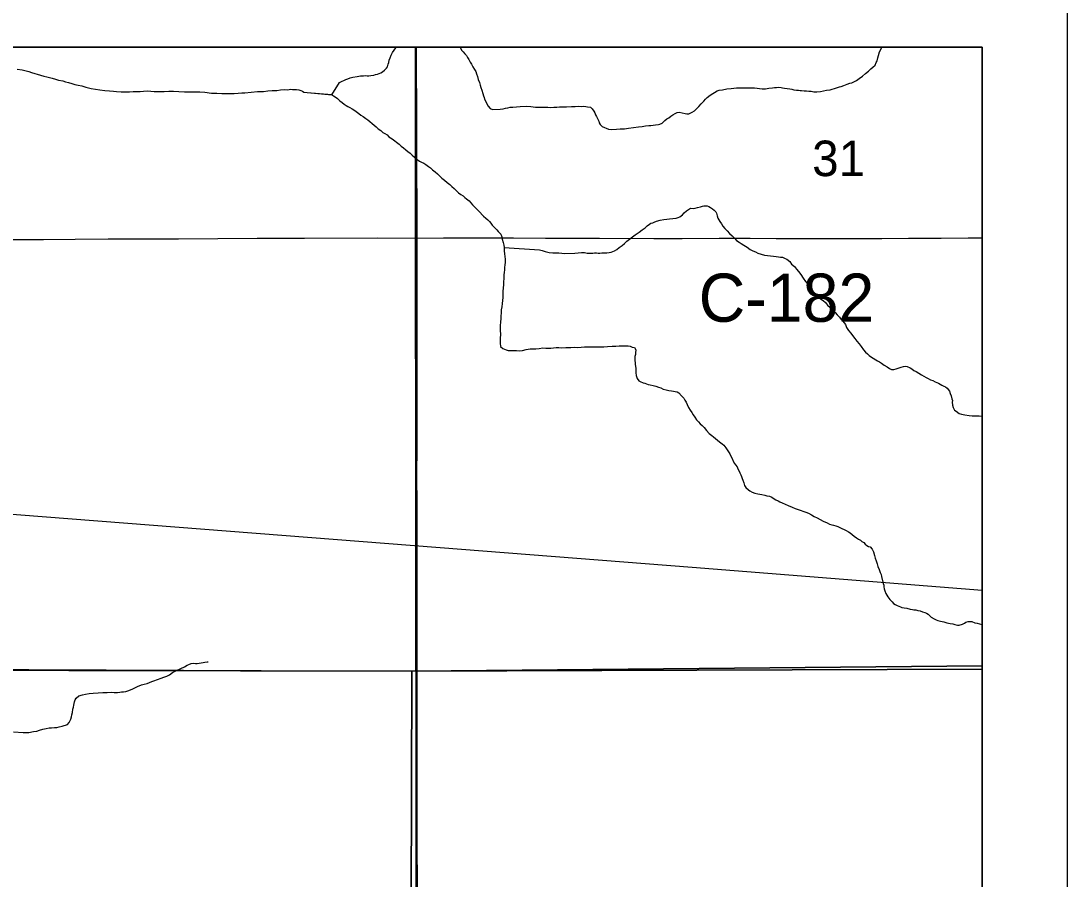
# Model space of a CAD drawing. Extents: x -17 to 88, y -5 to 22.
# Drawn here: x 8.268 to 9.5, y 19.92 to 20.931 of the extents above; entities that cross this region are included whole.
import ezdxf

# ---------------------------------------------------------------- set-up
doc = ezdxf.new("R2010")
doc.units = 0
for name, color, linetype in [('GM_X_County_Road', 7, 'Continuous'), ('GM_X_County_Road_Text', 7, 'Continuous'), ('GM_X_Minor_River', 7, 'Continuous'), ('GM_X_Rail_Line', 7, 'Continuous'), ('GM_X_Section', 7, 'Continuous'), ('GM_X_Section_Text', 7, 'Continuous'), ('GM_X_Township', 7, 'Continuous'), ('SH_Data', 7, 'Continuous')]:
    doc.layers.add(name, color=color, linetype=linetype)

msp = doc.modelspace()

# ---------------------------------------------------------------- linework, layer by layer
at = {"layer": 'GM_X_County_Road'}
for points in [[(8.7343, 20.6751), (8.7343, 20.6823), (8.7344, 20.6947), (8.734, 20.773), (8.7341, 20.8327), (8.7337, 20.8706), (8.7337, 20.8942), (8.7336, 20.9)], [(7.721, 20.6718), (7.7397, 20.6718), (7.7744, 20.6719), (7.8385, 20.6721), (7.8631, 20.6722), (7.9211, 20.6723), (7.9559, 20.6724), (8.0221, 20.6728), (8.062, 20.673), (8.1067, 20.6731), (8.1442, 20.6732), (8.194, 20.6733), (8.225, 20.6733), (8.2574, 20.6734), (8.294, 20.6734), (8.3315, 20.6738), (8.3705, 20.6741), (8.4531, 20.6742), (8.5457, 20.6748), (8.6017, 20.6751), (8.6874, 20.6752), (8.7343, 20.6751)], [(8.7345, 20.1646), (8.7345, 20.1728), (8.7345, 20.2293), (8.7343, 20.2647), (8.7343, 20.279), (8.7343, 20.2939), (8.7345, 20.308), (8.7345, 20.3213), (8.7345, 20.3349), (8.7344, 20.3461), (8.7343, 20.3678), (8.734, 20.3883), (8.7342, 20.4362), (8.7343, 20.5008), (8.7343, 20.5381), (8.7344, 20.5723), (8.7345, 20.6009), (8.7344, 20.6282), (8.7343, 20.6751)], [(8.7343, 20.6751), (8.7653, 20.6752), (8.8002, 20.6754), (8.8478, 20.6752), (8.8857, 20.6751), (8.9491, 20.6748), (9.0131, 20.6746), (9.0467, 20.6747), (9.0902, 20.6749), (9.1268, 20.6748), (9.1573, 20.6746), (9.2182, 20.6746), (9.2819, 20.6746), (9.3133, 20.6749), (9.3518, 20.6751), (9.3835, 20.6752), (9.4, 20.6753)], [(8.7347, 19.8958), (8.7347, 19.9018), (8.7346, 19.9229), (8.7345, 19.9503), (8.7345, 19.9913), (8.7345, 20.0248), (8.7345, 20.0534), (8.7345, 20.0913), (8.7345, 20.1174), (8.7345, 20.1646)]]:
    msp.add_lwpolyline(points, dxfattribs=at)
at = {"layer": 'GM_X_Minor_River'}
for points in [[(8.634, 20.8438), (8.643, 20.8584), (8.6461, 20.8599), (8.648, 20.861), (8.6503, 20.8621), (8.6526, 20.8628), (8.6553, 20.8639), (8.6587, 20.8649), (8.6637, 20.8656), (8.6656, 20.866), (8.6675, 20.8663), (8.6694, 20.8663), (8.6713, 20.8662), (8.6732, 20.8666), (8.6755, 20.8665), (8.6774, 20.8665), (8.6797, 20.8668), (8.6831, 20.8671), (8.6854, 20.8679), (8.6877, 20.8682), (8.6896, 20.8689), (8.6915, 20.87), (8.6934, 20.8711), (8.6957, 20.873), (8.6981, 20.8752), (8.6992, 20.8771), (8.7001, 20.8801), (8.7009, 20.882), (8.7013, 20.8847), (8.7025, 20.8877), (8.7037, 20.8907), (8.7053, 20.8937), (8.7072, 20.8967), (8.7092, 20.8993), (8.71, 20.9)], [(8.7848, 20.9), (8.7852, 20.8994), (8.7867, 20.8967), (8.7885, 20.8944), (8.7904, 20.8921), (8.7923, 20.8902), (8.7937, 20.8879), (8.7952, 20.8856), (8.7967, 20.8825), (8.7985, 20.8802), (8.8, 20.8771), (8.8018, 20.8737), (8.8033, 20.8714), (8.8044, 20.8687), (8.8055, 20.8656), (8.8062, 20.8618), (8.8076, 20.8584), (8.8087, 20.8553), (8.8094, 20.8526), (8.8105, 20.8496), (8.8116, 20.8454), (8.8123, 20.8427), (8.8134, 20.8408), (8.8137, 20.8389), (8.8156, 20.8354), (8.8163, 20.8335), (8.8181, 20.8305), (8.8204, 20.8278), (8.823, 20.8266), (8.8321, 20.8272), (8.8356, 20.8275), (8.8386, 20.8282), (8.8413, 20.8285), (8.844, 20.8292), (8.847, 20.8295), (8.8512, 20.8298), (8.8558, 20.8301)], [(9.1835, 20.8495), (9.1854, 20.8491), (9.1873, 20.849), (9.1903, 20.8486), (9.193, 20.8486), (9.1956, 20.8481), (9.1987, 20.8481), (9.2017, 20.8476), (9.2051, 20.8476), (9.2097, 20.8479), (9.2131, 20.8486), (9.2166, 20.8493), (9.2208, 20.8499), (9.2284, 20.8521), (9.2319, 20.8532), (9.2338, 20.8539), (9.2368, 20.855), (9.241, 20.8564), (9.2441, 20.8575), (9.2464, 20.8582), (9.2487, 20.8593), (9.2518, 20.8608), (9.2552, 20.863), (9.2591, 20.8659), (9.2626, 20.8689), (9.266, 20.8719), (9.2688, 20.8745), (9.2711, 20.8764), (9.2738, 20.879), (9.275, 20.882), (9.2762, 20.8839), (9.2766, 20.8857), (9.277, 20.8876), (9.2778, 20.8903), (9.279, 20.8944), (9.281, 20.8982), (9.2817, 20.9)], [(8.2631, 20.8742), (8.2688, 20.8733), (8.2737, 20.8721), (8.2767, 20.8713), (8.2801, 20.8701), (8.2907, 20.8672), (8.2945, 20.866), (8.2979, 20.8652), (8.3013, 20.8644), (8.3043, 20.8635), (8.3081, 20.8623), (8.3119, 20.8611), (8.3168, 20.8603), (8.3202, 20.8591), (8.3236, 20.8583), (8.3274, 20.8574), (8.3312, 20.8562), (8.335, 20.8554), (8.3391, 20.8545), (8.3441, 20.8529), (8.3501, 20.8513), (8.3554, 20.8504), (8.3604, 20.85), (8.3664, 20.8491), (8.3717, 20.8486), (8.3767, 20.8482), (8.3801, 20.8477), (8.3858, 20.8476), (8.3911, 20.8475), (8.3953, 20.8474), (8.3999, 20.8477), (8.404, 20.848), (8.4082, 20.8479), (8.412, 20.8483), (8.4166, 20.8486), (8.4246, 20.848), (8.4303, 20.8479), (8.4364, 20.8478), (8.4417, 20.8481), (8.4474, 20.8484), (8.4535, 20.8479), (8.4603, 20.8474), (8.4664, 20.8476), (8.4721, 20.8475), (8.4782, 20.8474), (8.4842, 20.8469), (8.4922, 20.846), (8.4983, 20.8459), (8.5044, 20.8454), (8.5097, 20.8453), (8.5143, 20.8456), (8.5188, 20.8455), (8.5234, 20.8458), (8.5276, 20.8461), (8.5314, 20.8464), (8.5462, 20.8477), (8.5535, 20.8479), (8.5584, 20.8486), (8.5637, 20.8489), (8.5691, 20.8491), (8.5733, 20.8498), (8.5775, 20.8501)], [(8.5775, 20.8501), (8.5816, 20.85), (8.5854, 20.8504), (8.5873, 20.8503), (8.59, 20.8503), (8.5923, 20.8502), (8.5949, 20.8498), (8.5972, 20.849), (8.5991, 20.8482), (8.601, 20.847), (8.634, 20.8438), (8.6048, 20.8462)], [(8.634, 20.8438), (8.6347, 20.8434), (8.6359, 20.8426), (8.6377, 20.8414), (8.6404, 20.8395), (8.6434, 20.8367), (8.646, 20.8348), (8.6482, 20.8329), (8.6505, 20.8313), (8.6527, 20.8301), (8.655, 20.8289), (8.6576, 20.8274), (8.6599, 20.8262), (8.6625, 20.8242), (8.6655, 20.8219), (8.6681, 20.82), (8.6708, 20.8184), (8.6738, 20.8161), (8.6764, 20.8145), (8.6786, 20.8125), (8.6813, 20.8102), (8.6835, 20.8083), (8.6861, 20.8063), (8.6884, 20.804), (8.6914, 20.8017), (8.694, 20.7997), (8.6963, 20.7982), (8.6989, 20.7966), (8.7011, 20.7943), (8.7049, 20.7919), (8.7131, 20.7857), (8.7154, 20.7834), (8.7184, 20.7814), (8.721, 20.7791), (8.7232, 20.7772), (8.7259, 20.7752), (8.7285, 20.7729), (8.7311, 20.7706), (8.7345, 20.7678), (8.7371, 20.7659), (8.7393, 20.7647), (8.742, 20.7635), (8.7446, 20.762), (8.7476, 20.7596), (8.7502, 20.7577), (8.7525, 20.7554), (8.7555, 20.753), (8.7581, 20.7507), (8.7607, 20.7484), (8.7633, 20.7457), (8.7667, 20.7433), (8.7697, 20.7406), (8.7727, 20.7383), (8.7753, 20.7359), (8.7779, 20.7336), (8.7805, 20.7309), (8.7832, 20.7286), (8.7858, 20.7263), (8.7884, 20.7247), (8.7903, 20.7231), (8.7925, 20.7212), (8.7955, 20.7189), (8.7974, 20.7165), (8.7996, 20.7142), (8.8041, 20.7096), (8.8071, 20.7069), (8.8123, 20.7011), (8.8153, 20.6987), (8.8175, 20.6964), (8.8194, 20.6945), (8.8213, 20.6926), (8.8227, 20.6902), (8.8261, 20.6868), (8.828, 20.6848), (8.8298, 20.6829), (8.8328, 20.6798), (8.8339, 20.6767), (8.8346, 20.6737), (8.8357, 20.6699), (8.8364, 20.6668), (8.8367, 20.6638), (8.837, 20.6619), (8.837, 20.66), (8.8373, 20.6566), (8.8376, 20.6535), (8.838, 20.6501), (8.8379, 20.6463), (8.8378, 20.6436), (8.8374, 20.6406), (8.8373, 20.6376), (8.8369, 20.6345), (8.8365, 20.6319), (8.8364, 20.6296), (8.8364, 20.627), (8.836, 20.6239), (8.8359, 20.6209), (8.8359, 20.619), (8.8358, 20.6171), (8.8358, 20.6152), (8.8354, 20.6133), (8.8353, 20.6114)], [(8.8558, 20.8301), (8.8626, 20.8304), (8.8683, 20.8303), (8.8736, 20.8294), (8.879, 20.8293), (8.8835, 20.8292), (8.8881, 20.8292), (8.8919, 20.8291), (8.8953, 20.8294), (8.8987, 20.8293), (8.9022, 20.8297), (8.906, 20.8296), (8.9101, 20.8299), (8.9162, 20.8302), (8.9204, 20.8301), (8.9242, 20.8304), (8.9276, 20.8303), (8.9303, 20.8307), (8.933, 20.8302), (8.9352, 20.8298), (8.9386, 20.8294), (8.9405, 20.8274), (8.9424, 20.8247), (8.9435, 20.8228), (8.9446, 20.8205), (8.9457, 20.8182), (8.9468, 20.8159), (8.9482, 20.8129), (8.9489, 20.8109), (8.9501, 20.809), (8.9523, 20.8067), (8.9598, 20.8035), (8.9632, 20.8031), (8.969, 20.8034), (8.9735, 20.8037), (8.9785, 20.8039), (8.9834, 20.8046), (8.9892, 20.8056), (8.9949, 20.8063), (8.9994, 20.8066), (9.0033, 20.8073), (9.0071, 20.8076), (9.0097, 20.8079), (9.0124, 20.8082), (9.0151, 20.8086), (9.0185, 20.8089), (9.0204, 20.8092), (9.0231, 20.8107), (9.0262, 20.8137), (9.0285, 20.8155), (9.0308, 20.817), (9.0331, 20.8189), (9.0354, 20.8203), (9.0381, 20.8218), (9.0408, 20.8229), (9.0431, 20.8236), (9.0465, 20.8228), (9.0499, 20.822), (9.0522, 20.8216), (9.0545, 20.8215), (9.0583, 20.8233), (9.061, 20.8252), (9.0633, 20.8274), (9.066, 20.83), (9.0688, 20.8334), (9.0719, 20.8364), (9.0742, 20.839), (9.0761, 20.8409), (9.0796, 20.8435), (9.0877, 20.8486), (9.0903, 20.8493), (9.0942, 20.85), (9.0991, 20.8511), (9.1041, 20.8514), (9.1075, 20.8517), (9.1105, 20.852), (9.1132, 20.8523), (9.1174, 20.8522), (9.1201, 20.8522), (9.1231, 20.8521), (9.1258, 20.8521), (9.1292, 20.852), (9.1318, 20.852), (9.1349, 20.8519), (9.1375, 20.8515), (9.1409, 20.851), (9.1447, 20.851), (9.1486, 20.8517), (9.1528, 20.8523), (9.1554, 20.8527), (9.1577, 20.8526), (9.1596, 20.853), (9.163, 20.8525), (9.1649, 20.8521), (9.1672, 20.8517), (9.1702, 20.8513), (9.1733, 20.8508), (9.1759, 20.8504), (9.1782, 20.85), (9.1812, 20.8495), (9.1835, 20.8495)], [(8.8367, 20.6638), (8.8785, 20.6611), (8.8815, 20.6603), (8.8853, 20.6591), (8.8898, 20.6579), (8.894, 20.6578), (8.8978, 20.6577), (8.9012, 20.6576), (8.9046, 20.6572), (8.908, 20.6568), (8.9202, 20.6573), (8.924, 20.6576), (8.9278, 20.6579), (8.9313, 20.6579), (8.9347, 20.6574), (8.9377, 20.6574), (8.9411, 20.6573), (8.9434, 20.6576), (8.9457, 20.6576), (8.9476, 20.6575), (8.9495, 20.6575), (8.9518, 20.6578), (8.9545, 20.6578), (8.9579, 20.6577), (8.9605, 20.6581), (8.9628, 20.6584), (8.9667, 20.6602), (8.9697, 20.6617), (8.9724, 20.6639), (8.9759, 20.6665), (8.9786, 20.6687), (8.9813, 20.6714), (8.9844, 20.674), (8.9879, 20.6765), (8.991, 20.6788), (8.9937, 20.6806), (8.996, 20.6821), (8.9994, 20.6847), (9.0029, 20.6873), (9.0052, 20.6895), (9.0079, 20.6914), (9.0098, 20.6925), (9.0118, 20.6932), (9.0137, 20.6939), (9.0164, 20.695), (9.0206, 20.6961), (9.0248, 20.6971), (9.0286, 20.6974), (9.0316, 20.6978), (9.0396, 20.6987), (9.0419, 20.6995), (9.0438, 20.7002), (9.0469, 20.7024), (9.0489, 20.705), (9.0516, 20.7073), (9.055, 20.7095), (9.0569, 20.7102), (9.0596, 20.7101), (9.0619, 20.7105), (9.0646, 20.7112), (9.068, 20.7119), (9.0703, 20.7126), (9.0722, 20.713), (9.076, 20.7129), (9.0779, 20.7125), (9.0798, 20.7113), (9.0824, 20.7097), (9.0843, 20.7078), (9.0861, 20.7062), (9.0869, 20.7043), (9.0876, 20.7013), (9.0887, 20.6986), (9.0898, 20.6967), (9.0909, 20.6948), (9.0927, 20.6917), (9.0946, 20.689), (9.0968, 20.6863), (9.0994, 20.6836), (9.1024, 20.6805), (9.1054, 20.6778), (9.108, 20.6751), (9.1106, 20.6724), (9.1136, 20.6704), (9.1162, 20.6688), (9.1193, 20.6669), (9.123, 20.6642), (9.1268, 20.6618), (9.1298, 20.6602), (9.1328, 20.659), (9.1358, 20.6575), (9.1396, 20.6563), (9.1434, 20.655), (9.154, 20.6537), (9.1574, 20.6533), (9.1601, 20.6528), (9.1623, 20.6524), (9.1646, 20.6524)], [(9.1646, 20.6524), (9.168, 20.6512), (9.1699, 20.6504), (9.1733, 20.6473), (9.1755, 20.6442), (9.1788, 20.6415), (9.1811, 20.6384), (9.1837, 20.6357), (9.1863, 20.6322), (9.1889, 20.628), (9.1918, 20.6238), (9.1944, 20.6207), (9.1963, 20.618), (9.1978, 20.6153), (9.1996, 20.6126), (9.2015, 20.6111), (9.2041, 20.6084), (9.2067, 20.606), (9.2097, 20.6033), (9.2127, 20.6014), (9.2153, 20.599), (9.2179, 20.5959), (9.2209, 20.5932), (9.2239, 20.5901), (9.2269, 20.5874), (9.2291, 20.5847), (9.2317, 20.582), (9.234, 20.5793), (9.2358, 20.577), (9.2373, 20.5751), (9.2388, 20.5731), (9.2402, 20.5697), (9.2425, 20.5662), (9.2451, 20.5632), (9.2473, 20.5601), (9.2499, 20.5566), (9.2525, 20.5535), (9.2551, 20.5504), (9.2573, 20.5474), (9.2603, 20.5435), (9.2625, 20.5408), (9.2648, 20.5385), (9.267, 20.5365), (9.2696, 20.5346), (9.2768, 20.5303), (9.279, 20.5291), (9.2813, 20.5275), (9.2847, 20.5252), (9.288, 20.5232), (9.2907, 20.5213), (9.2933, 20.5201), (9.296, 20.5201), (9.2986, 20.5211), (9.3021, 20.5222), (9.3044, 20.5229), (9.3071, 20.5237), (9.3093, 20.524), (9.3116, 20.5236), (9.315, 20.522), (9.3173, 20.5208), (9.3195, 20.5192), (9.3222, 20.5177), (9.3252, 20.5157), (9.3285, 20.5141), (9.3312, 20.5122), (9.3338, 20.5106), (9.3364, 20.5094), (9.3391, 20.5082), (9.3417, 20.5071), (9.3444, 20.5055), (9.3466, 20.5047), (9.3485, 20.5039), (9.3523, 20.5019), (9.3549, 20.5007), (9.3568, 20.4999), (9.3587, 20.498), (9.3616, 20.4945), (9.3624, 20.4919), (9.3634, 20.4892), (9.3641, 20.4858), (9.3649, 20.4835), (9.3648, 20.4816), (9.3651, 20.4781), (9.3658, 20.4755), (9.3673, 20.4724), (9.3692, 20.4709), (9.3729, 20.4685), (9.3756, 20.4677), (9.3794, 20.4669), (9.3847, 20.466), (9.3881, 20.4656), (9.3919, 20.4655), (9.3965, 20.4654), (9.4, 20.4653)], [(8.8353, 20.6114), (8.8353, 20.6095), (8.8353, 20.6076), (8.8352, 20.605), (8.8348, 20.6015), (8.8343, 20.5981), (8.8339, 20.594), (8.8334, 20.5906), (8.8334, 20.5868), (8.8329, 20.583), (8.8328, 20.5796), (8.8324, 20.5769), (8.8324, 20.575), (8.8323, 20.5727), (8.8323, 20.5708), (8.8322, 20.5674), (8.8322, 20.5655), (8.8325, 20.5628), (8.832, 20.556), (8.832, 20.5541), (8.8323, 20.5511), (8.8326, 20.5473), (8.8352, 20.5449), (8.8371, 20.5442), (8.839, 20.5434), (8.8417, 20.5426), (8.8436, 20.5425), (8.8455, 20.5425), (8.8485, 20.5424), (8.8515, 20.5424), (8.855, 20.5423), (8.8584, 20.5426), (8.8626, 20.5437), (8.8675, 20.5444), (8.874, 20.5446), (8.8782, 20.5449), (8.8824, 20.5456), (8.8858, 20.5455), (8.8892, 20.5455), (8.8919, 20.5454), (8.8949, 20.5457), (8.898, 20.5461), (8.9014, 20.546), (8.9048, 20.5459), (8.9094, 20.5462), (8.9155, 20.5461), (8.92, 20.5464), (8.9238, 20.5463), (8.9277, 20.5467), (8.9315, 20.547), (8.9353, 20.5469), (8.9387, 20.5468), (8.9421, 20.5468), (8.9543, 20.5469), (8.9585, 20.5472), (8.9642, 20.5475), (8.9684, 20.5478), (8.9722, 20.5481), (8.9745, 20.5481), (8.9771, 20.548), (8.9798, 20.548), (8.9828, 20.5479), (8.9851, 20.5475), (8.9877, 20.5467), (8.9904, 20.5462), (8.9918, 20.5432), (8.9914, 20.5398), (8.9914, 20.5379), (8.9909, 20.5356), (8.9909, 20.5333), (8.9909, 20.5307), (8.9912, 20.528), (8.9911, 20.5261), (8.9915, 20.5242), (8.9918, 20.5215), (8.9918, 20.5196), (8.9921, 20.5162), (8.9924, 20.5132), (8.9935, 20.5094), (8.9953, 20.5067), (8.9972, 20.5059), (9.0006, 20.5043), (9.0025, 20.5039), (9.0063, 20.5027), (9.009, 20.5022), (9.0124, 20.5014), (9.0154, 20.5006), (9.0188, 20.4994), (9.0214, 20.4986), (9.0241, 20.497), (9.0278, 20.4962), (9.0309, 20.4954), (9.0339, 20.4949), (9.0362, 20.4945), (9.0381, 20.4941), (9.0407, 20.4937), (9.0426, 20.4925), (9.0456, 20.489), (9.0486, 20.4863), (9.0497, 20.484), (9.0512, 20.4817)], [(9.0512, 20.4817), (9.0526, 20.479), (9.0541, 20.4756), (9.0559, 20.4721), (9.0578, 20.4694), (9.0596, 20.4667), (9.0615, 20.464), (9.0633, 20.461), (9.0659, 20.4586), (9.0678, 20.4563), (9.07, 20.454), (9.0723, 20.4517), (9.0752, 20.4482), (9.0782, 20.4447), (9.0816, 20.4424), (9.0835, 20.4408), (9.0906, 20.435), (9.0936, 20.4327), (9.0955, 20.4311), (9.098, 20.4277), (9.0995, 20.4254), (9.101, 20.423), (9.1025, 20.4207), (9.104, 20.4181), (9.1054, 20.4154), (9.1065, 20.4123), (9.108, 20.4096), (9.1095, 20.4077), (9.1113, 20.4054), (9.112, 20.4031), (9.1135, 20.4004), (9.1146, 20.3985), (9.1157, 20.3962), (9.1164, 20.3939), (9.1171, 20.3916), (9.1179, 20.3897), (9.119, 20.3866), (9.12, 20.3836), (9.1215, 20.3813), (9.1245, 20.3782), (9.1264, 20.377), (9.129, 20.3758), (9.132, 20.3746), (9.1358, 20.3738), (9.1404, 20.373), (9.1438, 20.3721), (9.1464, 20.3713), (9.1495, 20.3709), (9.1513, 20.3701), (9.1532, 20.3689), (9.1551, 20.3677), (9.157, 20.3666), (9.1596, 20.3654), (9.1615, 20.3642), (9.1645, 20.363), (9.1679, 20.3614), (9.1713, 20.3598), (9.1762, 20.3579), (9.1796, 20.3563), (9.183, 20.3551), (9.1921, 20.3522), (9.1955, 20.3507), (9.1989, 20.3491), (9.2022, 20.3471), (9.2056, 20.3455), (9.209, 20.3436), (9.2128, 20.3416), (9.2173, 20.3396), (9.2203, 20.338), (9.223, 20.3372), (9.2249, 20.3368), (9.2275, 20.336), (9.2298, 20.3352), (9.2324, 20.334), (9.2347, 20.3328), (9.2373, 20.3317), (9.2396, 20.3305), (9.2426, 20.3289), (9.2445, 20.3277), (9.2467, 20.3258), (9.2493, 20.3238), (9.252, 20.3219), (9.2542, 20.3203), (9.2565, 20.3191), (9.2583, 20.3176), (9.2606, 20.3164), (9.2621, 20.3145), (9.264, 20.3129), (9.2662, 20.3114), (9.2681, 20.311), (9.2703, 20.3083), (9.2718, 20.3052), (9.2732, 20.301), (9.2739, 20.2979), (9.275, 20.2945), (9.2761, 20.2911), (9.2772, 20.288), (9.2786, 20.2846), (9.2797, 20.2811), (9.2808, 20.2784), (9.2815, 20.2761)], [(9.2815, 20.2761), (9.2833, 20.2681), (9.284, 20.2662), (9.2843, 20.2639), (9.2847, 20.2617), (9.2854, 20.2594), (9.2865, 20.2563), (9.2876, 20.2544), (9.2887, 20.2521), (9.2913, 20.249), (9.2939, 20.2463), (9.2957, 20.2444), (9.2976, 20.2432), (9.2999, 20.242), (9.3018, 20.2412), (9.3037, 20.2404), (9.3055, 20.2396), (9.3082, 20.2392), (9.3112, 20.2388), (9.315, 20.2376), (9.3177, 20.2375), (9.3196, 20.2371), (9.3218, 20.237), (9.3241, 20.2362), (9.3271, 20.2358), (9.3298, 20.2346), (9.3324, 20.2338), (9.3343, 20.233), (9.3362, 20.2318), (9.3381, 20.2303), (9.3399, 20.2284), (9.3433, 20.2264), (9.3456, 20.2252), (9.3478, 20.2244), (9.3509, 20.2236), (9.3547, 20.2228), (9.3584, 20.2216), (9.3622, 20.2207), (9.3653, 20.2203), (9.3679, 20.2195), (9.3709, 20.219), (9.3728, 20.219), (9.3767, 20.2201), (9.379, 20.2212), (9.3809, 20.2223), (9.3836, 20.223), (9.3855, 20.2233), (9.3877, 20.2233), (9.3915, 20.2217), (9.3942, 20.2213), (9.3968, 20.2205), (9.3995, 20.2197), (9.4, 20.2195)], [(8.3528, 20.1389), (8.3585, 20.1391), (8.3642, 20.1394), (8.3691, 20.1397), (8.3737, 20.14), (8.3775, 20.1395), (8.3813, 20.1395), (8.384, 20.1398), (8.3862, 20.1401), (8.3885, 20.1401), (8.3912, 20.1408), (8.3935, 20.1415), (8.3966, 20.1426), (8.3992, 20.1437), (8.4019, 20.1452), (8.405, 20.1466), (8.4096, 20.1484), (8.4127, 20.1495), (8.4161, 20.1502), (8.4191, 20.1513), (8.4218, 20.1524), (8.4241, 20.1531), (8.4326, 20.1564), (8.436, 20.1574), (8.4394, 20.1589), (8.4425, 20.1604), (8.446, 20.1629), (8.451, 20.1655), (8.456, 20.1677), (8.4602, 20.1699), (8.4633, 20.1717), (8.4655, 20.1725), (8.4682, 20.1735), (8.4713, 20.1739), (8.4732, 20.1738), (8.4751, 20.1738), (8.4774, 20.1741), (8.48, 20.1745), (8.4823, 20.1748), (8.4842, 20.1751), (8.4869, 20.1755), (8.4877, 20.1758), (8.488, 20.1758)], [(8.2588, 20.0931), (8.2701, 20.0922), (8.277, 20.0924), (8.2823, 20.0935), (8.2861, 20.0941), (8.2896, 20.0952), (8.2934, 20.0963), (8.2972, 20.097), (8.3007, 20.0977), (8.3037, 20.098), (8.3071, 20.0983), (8.3098, 20.0983), (8.3125, 20.099), (8.3163, 20.0997), (8.3224, 20.1018), (8.3244, 20.1041), (8.3263, 20.1082), (8.3271, 20.1108), (8.3276, 20.1131), (8.3284, 20.1161), (8.3288, 20.1199), (8.3293, 20.1222), (8.3297, 20.1245), (8.3301, 20.1267), (8.3305, 20.1286), (8.3313, 20.1309), (8.3325, 20.1328), (8.3356, 20.1354), (8.3402, 20.1368), (8.3436, 20.1375), (8.3478, 20.1382), (8.3528, 20.1389)]]:
    msp.add_lwpolyline(points, dxfattribs=at)
at = {"layer": 'GM_X_Rail_Line'}
msp.add_lwpolyline([(3.3378, 20.6349), (3.4243, 20.6351), (3.6677, 20.6333), (4.0499, 20.6291), (4.4114, 20.6255), (4.6971, 20.6224), (4.7817, 20.6203), (4.8312, 20.6178), (4.878, 20.6147), (5.0238, 20.6032), (5.3556, 20.5774), (5.532, 20.5632), (5.6305, 20.5554), (5.7167, 20.5487), (6.326, 20.5007), (6.5355, 20.4843), (6.6527, 20.4747), (6.952, 20.4515), (7.2707, 20.4266), (7.4596, 20.412), (8.1711, 20.3564), (8.7312, 20.3127), (9.0583, 20.2871), (9.4, 20.2603)], dxfattribs=at)
at = {"layer": 'GM_X_Section'}
for p, q in [((8.7323, 20.9), (7.7301, 20.9)), ((9.4, 19.1346), (9.4, 20.1711))]:
    msp.add_line(p, q, dxfattribs=at)
for points in [[(7.7301, 20.9), (7.7295, 20.169), (8.7328, 20.1648), (8.7323, 20.9)], [(9.4, 20.1711), (9.4, 20.9), (8.7323, 20.9)], [(8.7323, 20.9), (8.7328, 20.1648), (9.4, 20.1711)], [(9.4, 20.1711), (8.7328, 20.1648), (8.7326, 19.1414), (9.4, 19.1346)]]:
    msp.add_lwpolyline(points, dxfattribs=at)
msp.add_lwpolyline([(7.7295, 20.169), (8.7328, 20.1648), (8.7326, 19.1414), (7.7351, 19.1493)], close=True, dxfattribs=at)
at = {"layer": 'GM_X_Township'}
for points in [[(5.0464, 18.1513), (5.7149, 18.1469), (5.7215, 18.6472), (5.7225, 19.1491), (6.2534, 19.1527), (6.9691, 19.1558), (7.2261, 19.1535), (7.7361, 19.149), (8.236, 19.1446), (8.7331, 19.1436), (8.7348, 19.4138), (8.7274, 19.89), (8.7281, 20.1646), (7.7177, 20.1665), (7.7206, 20.6696), (7.7218, 20.9)], [(7.7218, 20.9), (7.7206, 20.6696), (7.7177, 20.1665), (8.7281, 20.1646), (9.4, 20.1669)], [(9.4, 20.1669), (9.4, 20.9), (7.7218, 20.9)], [(8.709, 14.1), (9.4, 14.1), (9.4, 20.1669)], [(9.4, 20.1669), (8.7281, 20.1646), (8.7274, 19.89), (8.7348, 19.4138), (8.7331, 19.1436), (8.7241, 18.1383), (8.7317, 17.1395), (8.7273, 16.2993), (8.7261, 16.1499), (8.7243, 15.8906), (8.7164, 14.7728), (8.709, 14.1)]]:
    msp.add_lwpolyline(points, dxfattribs=at)
at = {"layer": 'SH_Data'}
for p, q in [((9.5, 21), (9.5, 14)), ((2.6, 20.9), (9.4, 20.9)), ((9.4, 20.9), (9.4, 14.1))]:
    msp.add_line(p, q, dxfattribs=at)

# ---------------------------------------------------------------- texts
at = {"layer": 'GM_X_County_Road_Text'}
msp.add_text('C-182', height=0.05682, rotation=0, dxfattribs=at).set_placement((9.066, 20.5764))
at = {"layer": 'GM_X_Section_Text'}
msp.add_text('31', height=0.04186, rotation=0, dxfattribs=at).set_placement((9.1997, 20.7481))

doc.saveas('drawing.dxf')
